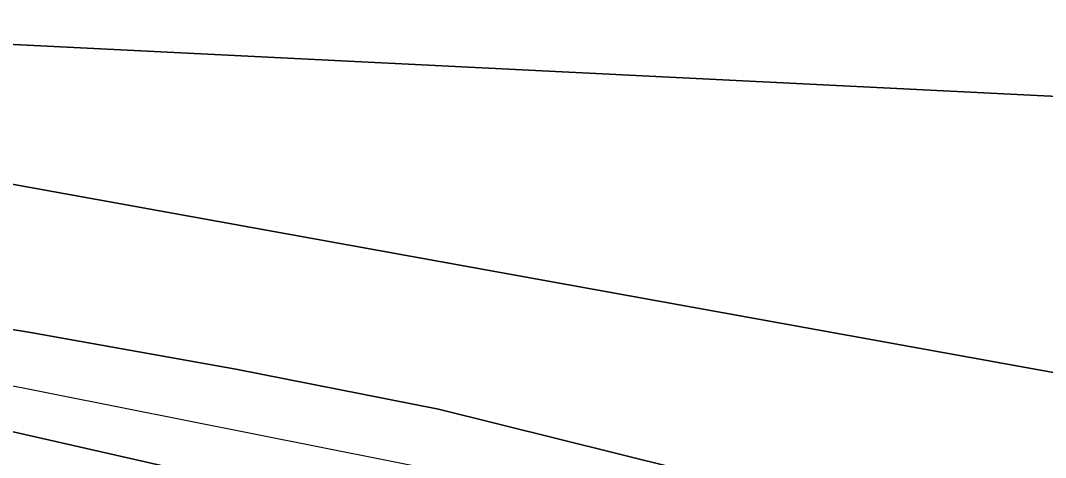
# Model space of a CAD drawing. Extents: x 3392644 to 3430565, y 576657 to 602123.
# Drawn here: x 3406884.6 to 3407233.7, y 594548.3 to 594696.9 of the extents above; entities that cross this region are included whole.
import ezdxf

# ---------------------------------------------------------------- set-up
doc = ezdxf.new("R2010")
doc.units = 0
doc.layers.add('V-TOPO-DPTH', color=7, linetype='Continuous')
doc.layers.add('V-TOPO-MINR', color=7, linetype='Continuous')

msp = doc.modelspace()

# ---------------------------------------------------------------- linework, layer by layer
at = {"layer": 'V-TOPO-DPTH'}
for points in [[(3406521.16, 594677.75), (3406691.95, 594696.92), (3406733.15, 594696.77), (3406750.51, 594696.43), (3406767.86, 594695.69), (3406785.16, 594694.39), (3406802.45, 594692.69), (3407281.04, 594668.94)], [(3406521.16, 594677.75), (3406691.95, 594696.92), (3406733.15, 594696.77), (3406750.51, 594696.43), (3406767.86, 594695.69), (3406785.16, 594694.39), (3406802.45, 594692.69), (3407281.04, 594668.94)], [(3406338.86, 594591.94), (3406758.07, 594663.15), (3406760.68, 594663.11), (3406761.13, 594663.04), (3407294.78, 594566.6), (3407329.06, 594560.33), (3407363.33, 594553.96), (3407397.56, 594547.44), (3407431.77, 594540.82), (3407480.09, 594531.36), (3407490, 594529.01), (3407499.74, 594526.14), (3407509.22, 594522.51), (3407518.54, 594518.38), (3407567.34, 594494.32), (3407600.86, 594477.62), (3407634.28, 594460.74), (3407667.56, 594443.59), (3407700.74, 594426.25), (3407896.33, 594322.42)], [(3407896.33, 594322.42), (3407700.74, 594426.25), (3407667.56, 594443.59), (3407634.28, 594460.74), (3407600.86, 594477.62), (3407567.34, 594494.32), (3407518.54, 594518.38), (3407509.22, 594522.51), (3407499.74, 594526.14), (3407490, 594529.01), (3407480.09, 594531.36), (3407431.77, 594540.82), (3407397.56, 594547.44), (3407363.33, 594553.96), (3407329.06, 594560.33), (3407294.78, 594566.6), (3406761.13, 594663.04), (3406760.68, 594663.11), (3406758.07, 594663.15), (3406338.86, 594591.94)], [(3406309.3, 594512.37), (3406749.82, 594611.38), (3406774.47, 594608.84), (3406799.06, 594605.44), (3406888.78, 594590.62), (3406957.99, 594578.26), (3407026.95, 594564.7), (3407435.22, 594463.25), (3407455.46, 594457.67), (3407475.55, 594451.59), (3407495.4, 594444.78), (3408217, 594056.78), (3408220.87, 594054.33), (3408222.81, 594053.11), (3408226.7, 594050.68), (3408228.64, 594049.47), (3408232.94, 594046.79), (3408237.03, 594044.23), (3408241.09, 594041.63), (3408245.14, 594038.99), (3408249.16, 594036.33), (3408781.77, 593669.74)], [(3408781.77, 593669.74), (3408249.16, 594036.33), (3408245.14, 594038.99), (3408241.09, 594041.63), (3408237.03, 594044.23), (3408232.94, 594046.79), (3408228.64, 594049.47), (3408226.7, 594050.68), (3408222.81, 594053.11), (3408220.87, 594054.33), (3408217, 594056.78), (3407495.4, 594444.78), (3407475.55, 594451.59), (3407455.46, 594457.67), (3407435.22, 594463.25), (3407026.95, 594564.7), (3406957.99, 594578.26), (3406888.78, 594590.62), (3406799.06, 594605.44), (3406774.47, 594608.84), (3406749.82, 594611.38), (3406309.3, 594512.37)], [(3408734.31, 593575.19), (3408231.58, 593970.97), (3408220.31, 593977.91), (3408208.96, 593984.7), (3408197.55, 593991.4), (3408020.01, 594095.12), (3407998.58, 594108.68), (3407977.31, 594122.5), (3407511.47, 594404.26), (3407502.26, 594408.05), (3407475.62, 594418.49), (3407471, 594420.21), (3407466.34, 594421.83), (3407461.63, 594423.28), (3407456.89, 594424.63), (3407407.77, 594437.72), (3406767.61, 594582.92), (3406756, 594585.17), (3406744.35, 594586.97), (3406369.49, 594471.2)], [(3406369.49, 594471.2), (3406744.35, 594586.97), (3406756, 594585.17), (3406767.61, 594582.92), (3407407.77, 594437.72), (3407456.89, 594424.63), (3407461.63, 594423.28), (3407466.34, 594421.83), (3407471, 594420.21), (3407475.62, 594418.49), (3407502.26, 594408.05), (3407511.47, 594404.26), (3407977.31, 594122.5), (3407998.58, 594108.68), (3408020.01, 594095.12), (3408197.55, 593991.4), (3408208.96, 593984.7), (3408220.31, 593977.91), (3408231.58, 593970.97), (3408734.31, 593575.19)]]:
    msp.add_lwpolyline(points, dxfattribs=at)
at = {"layer": 'V-TOPO-MINR'}
for points in [[(3407281.04, 594668.94), (3406802.45, 594692.69), (3406785.16, 594694.39), (3406767.86, 594695.69), (3406750.51, 594696.43), (3406733.15, 594696.77), (3406691.95, 594696.92), (3406521.16, 594677.75)], [(3406338.86, 594591.94), (3406758.07, 594663.15), (3406760.68, 594663.11), (3406761.13, 594663.04), (3407294.78, 594566.6), (3407329.06, 594560.33), (3407363.33, 594553.96), (3407397.56, 594547.44), (3407431.77, 594540.82), (3407480.09, 594531.36), (3407490, 594529.01), (3407499.74, 594526.14), (3407509.22, 594522.51), (3407518.54, 594518.38), (3407567.34, 594494.32), (3407600.86, 594477.62), (3407634.28, 594460.74), (3407667.56, 594443.59), (3407700.74, 594426.25), (3407896.33, 594322.42)], [(3406309.3, 594512.37), (3406749.82, 594611.38), (3406774.47, 594608.84), (3406799.06, 594605.44), (3406888.78, 594590.62), (3406957.99, 594578.26), (3407026.95, 594564.7), (3407435.22, 594463.25), (3407455.46, 594457.67), (3407475.55, 594451.59), (3407495.4, 594444.78), (3408217, 594056.78), (3408220.87, 594054.33), (3408222.81, 594053.11), (3408226.7, 594050.68), (3408228.64, 594049.47), (3408232.94, 594046.79), (3408237.03, 594044.23), (3408241.09, 594041.63), (3408245.14, 594038.99), (3408249.16, 594036.33), (3408781.77, 593669.74)], [(3406351.82, 594492.17), (3406746.78, 594597.87), (3406764.23, 594595.55), (3406781.61, 594592.59), (3407032.66, 594542.73), (3407252.77, 594493.79), (3407325.68, 594475.45), (3407446.07, 594444.01), (3407458.56, 594440.52), (3407470.95, 594436.73), (3407483.2, 594432.5), (3407495.36, 594427.99), (3408229.9, 594007.63), (3408254.33, 593992.01), (3408720.99, 593643.58)], [(3406369.49, 594471.2), (3406744.35, 594586.97), (3406756, 594585.17), (3406767.61, 594582.92), (3407407.77, 594437.72), (3407456.89, 594424.63), (3407461.63, 594423.28), (3407466.34, 594421.83), (3407471, 594420.21), (3407475.62, 594418.49), (3407502.26, 594408.05), (3407511.47, 594404.26), (3407977.31, 594122.5), (3407998.58, 594108.68), (3408020.01, 594095.12), (3408197.55, 593991.4), (3408208.96, 593984.7), (3408220.31, 593977.91), (3408231.58, 593970.97), (3408734.31, 593575.19)]]:
    msp.add_lwpolyline(points, dxfattribs=at)

doc.saveas('drawing.dxf')
